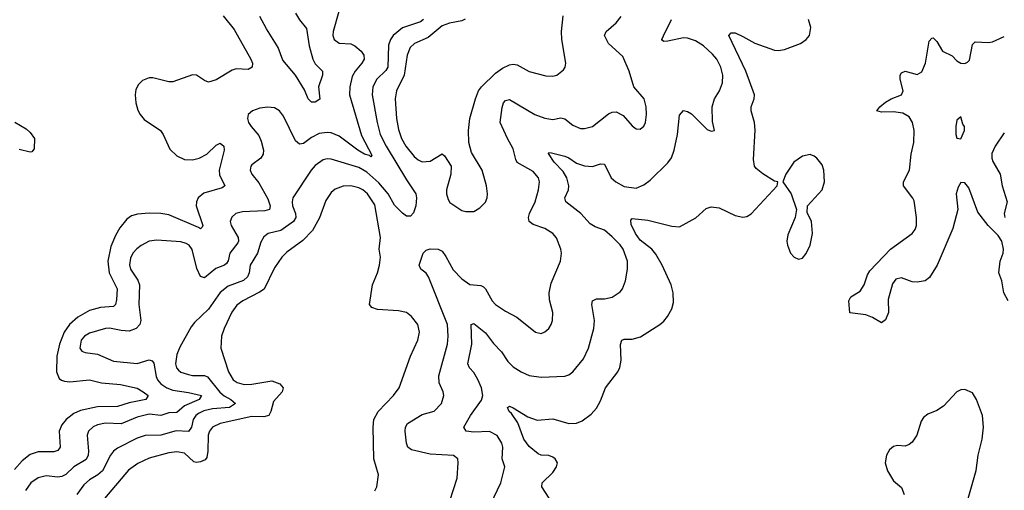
# Model space of a CAD drawing. Header units: inches. Extents: x 1771504 to 1971212, y 471788 to 643615.
# Tile 486 of 587: x 1884737 to 1889710, y 602332 to 604710. Entities that reach past the tile are written whole.
import ezdxf

# ---------------------------------------------------------------- set-up
doc = ezdxf.new("R2010")
doc.units = ezdxf.units.IN
doc.header["$MEASUREMENT"] = 0
doc.layers.add('B8680', color=7, linetype='Continuous')

msp = doc.modelspace()

# ---------------------------------------------------------------- linework, layer by layer
at = {"layer": 'B8680', "color": 5}
for points, elevation in [([(1886348.6, 604751.4), (1886319.4, 604650), (1886317.8, 604630), (1886324.5, 604610), (1886350, 604591.1), (1886410, 604587.2), (1886430, 604577.8), (1886462.3, 604550), (1886474.3, 604530), (1886477.1, 604510), (1886465.6, 604490), (1886430.9, 604450), (1886416.8, 604423.2), (1886403.9, 604370), (1886402.4, 604330), (1886464, 604124), (1886515, 604025), (1886510, 604017), (1886503.5, 604023.5), (1886478.5, 604030), (1886444.7, 604050), (1886350, 604120.8), (1886310, 604137.4), (1886290, 604139.5), (1886250, 604134.3), (1886210, 604114.5), (1886170, 604084.4), (1886150, 604080.3), (1886130, 604098.5), (1886070, 604221.6), (1886049.6, 604250), (1886024.1, 604264.1), (1885990, 604267.9), (1885950, 604262.5), (1885912.7, 604250), (1885890.3, 604230), (1885886.9, 604210), (1885893.1, 604190), (1885906.3, 604170), (1885943.9, 604123.9), (1885956, 604096), (1885967.5, 604050), (1885965.8, 604030), (1885954.6, 604010), (1885910, 603976.9), (1885904.2, 603970), (1885900.3, 603950), (1885908.9, 603930), (1885945.2, 603885.2), (1885990, 603804.6), (1886002.2, 603770), (1885998, 603750), (1885975.3, 603744.7), (1885861.7, 603738.3), (1885828.2, 603730), (1885807.5, 603712.5), (1885800.3, 603690), (1885804.7, 603670), (1885840.5, 603610), (1885842.3, 603590), (1885838.5, 603581.5), (1885797.5, 603530), (1885789.5, 603490.5), (1885781.9, 603478.1), (1885771, 603469), (1885727.7, 603452.3), (1885670, 603406), (1885650, 603412.4), (1885632.2, 603452.2), (1885608.1, 603548.1), (1885592.2, 603570), (1885578.4, 603578.4), (1885550, 603587.2), (1885430, 603596.2), (1885390, 603589.9), (1885350, 603569.2), (1885327.8, 603552.2), (1885308.8, 603530), (1885296, 603504), (1885291.5, 603471.5), (1885296.6, 603450), (1885333.4, 603393.4), (1885342.2, 603370), (1885339.2, 603270), (1885348, 603190), (1885343.5, 603170), (1885325.3, 603150), (1885290, 603136.3), (1885250, 603138.5), (1885190, 603151.2), (1885170, 603148.9), (1885090, 603125.7), (1885063.8, 603110), (1885047.5, 603090), (1885041.2, 603050), (1885050, 603034), (1885067.5, 603027.5), (1885130, 603019.2), (1885210, 602983.8), (1885330, 602971.9), (1885390, 602990.2), (1885405.8, 602985.8), (1885413.6, 602973.6), (1885426.8, 602906.8), (1885433.5, 602890), (1885450.1, 602870), (1885480.5, 602850), (1885510, 602837.9), (1885590, 602825.9), (1885655.3, 602810), (1885644, 602790), (1885570, 602758), (1885530, 602725.2), (1885490, 602722.6), (1885450, 602710.4), (1885390, 602715.7), (1885330, 602700.6), (1885250, 602667.4), (1885169.6, 602670.4), (1885130, 602662.3), (1885107.3, 602652.7), (1885084.7, 602630), (1885078.4, 602610), (1885084.6, 602530), (1885082.7, 602510), (1885072.6, 602487.4), (1885011.1, 602450), (1884970, 602412.2), (1884950, 602401.6), (1884930, 602398.4), (1884870, 602404.5), (1884830, 602394.6), (1884792.6, 602370), (1884766.5, 602330)], 340), ([(1886130, 604743.6), (1886150, 604709.1), (1886185, 604665), (1886198.3, 604578.3), (1886218, 604510), (1886230, 604486.5), (1886265.5, 604450), (1886265.6, 604430), (1886246.8, 604370), (1886252.1, 604307.9), (1886230, 604293.1), (1886210, 604293.1), (1886193.1, 604310), (1886175.4, 604355.4), (1886129.9, 604430), (1886065.9, 604505.9), (1886043, 604570), (1885983.2, 604663.2), (1885950, 604725.8)], 320), ([(1885765.2, 604730), (1885820.3, 604660.3), (1885904.4, 604510), (1885913.1, 604490), (1885910.3, 604469.7), (1885890, 604458.9), (1885830, 604461), (1885810, 604455.4), (1885730, 604405.8), (1885690, 604394.5), (1885670, 604402.3), (1885630, 604429.7), (1885610, 604431.2), (1885510, 604395.4), (1885490, 604395.8), (1885410, 604415.8), (1885390, 604416), (1885357.6, 604402.4), (1885337.2, 604382.8), (1885323.1, 604356.9), (1885319.7, 604330), (1885322.6, 604290), (1885333, 604253), (1885345.8, 604230), (1885366.1, 604206.1), (1885448.1, 604150), (1885461.5, 604130), (1885494.9, 604054.9), (1885530, 604021.4), (1885570, 604003.7), (1885610, 604001.9), (1885642.9, 604010), (1885682.6, 604030), (1885730, 604076), (1885750, 604085.3), (1885768.4, 604070), (1885769.1, 604050), (1885744.7, 603950), (1885746.7, 603926.7), (1885773.8, 603870), (1885759.1, 603860.9), (1885667, 603833), (1885638, 603810), (1885629.4, 603790), (1885627.8, 603770), (1885661.8, 603670), (1885659.3, 603660.7), (1885650, 603652.8), (1885640.5, 603660.5), (1885490, 603723), (1885450, 603729.8), (1885390, 603731.6), (1885332.1, 603727.9), (1885301.8, 603718.2), (1885277.8, 603702.2), (1885242.7, 603657.3), (1885220.4, 603619.5), (1885196.5, 603563.5), (1885181.9, 603490), (1885188.9, 603430), (1885228.8, 603350), (1885226.6, 603293.4), (1885220.7, 603270), (1885210, 603260.7), (1885144.3, 603255.7), (1885090, 603240.2), (1885030, 603205.8), (1884988.8, 603170), (1884960.9, 603130), (1884937.2, 603070), (1884923.7, 603010), (1884922.7, 602930), (1884937, 602897), (1884947.5, 602887.5), (1884962.5, 602882.5), (1884990, 602880.7), (1885090, 602890.1), (1885150, 602875.4), (1885246.5, 602866.5), (1885330, 602847.4), (1885361.3, 602830), (1885385.3, 602810), (1885374, 602790), (1885290, 602773.4), (1885230, 602754.9), (1885130, 602753.1), (1885044.5, 602735.5), (1885010, 602720.4), (1884970.9, 602690), (1884950, 602663.1), (1884936.6, 602630), (1884940.9, 602550), (1884930, 602533.3), (1884910, 602526.9), (1884830, 602526.5), (1884790, 602512.2), (1884750, 602479.9), (1884710, 602437.4)], 320), ([(1886775.6, 604710), (1886761.6, 604698.4), (1886670.8, 604669.2), (1886622.7, 604630), (1886609.4, 604610), (1886599.1, 604580.9), (1886596.6, 604470), (1886586.8, 604453.2), (1886541.5, 604410), (1886521.3, 604370), (1886517.2, 604330), (1886542.5, 604190), (1886557.8, 604130), (1886588.2, 604070), (1886690, 603901.4), (1886738.5, 603830), (1886741.3, 603810), (1886737, 603770), (1886725.5, 603734.5), (1886710, 603716.4), (1886690, 603717.6), (1886670, 603731.4), (1886630, 603772.2), (1886597.7, 603830), (1886550, 603885.9), (1886490, 603938.6), (1886450, 603963.4), (1886310, 604004.7), (1886290, 604006.1), (1886270, 604001), (1886230, 603972.9), (1886208.6, 603950), (1886116.8, 603810), (1886112.5, 603790), (1886115.1, 603770), (1886129.5, 603730), (1886131.3, 603710), (1886119.4, 603690), (1886055.4, 603644.6), (1885991.3, 603628.7), (1885970, 603612.9), (1885954.4, 603585.6), (1885938.1, 603530), (1885901.4, 603470), (1885895.8, 603430), (1885888, 603410), (1885867.3, 603392.7), (1885790, 603364), (1885750, 603331.4), (1885690, 603246.5), (1885620, 603180), (1885602.3, 603157.7), (1885545.1, 603054.9), (1885530, 603018), (1885523.9, 602970), (1885528.7, 602950), (1885538.4, 602938.4), (1885550, 602929.4), (1885590, 602916.3), (1885610, 602912.3), (1885670, 602912.4), (1885684.6, 602904.6), (1885747, 602827), (1885770, 602808.3), (1885804.1, 602790), (1885826.2, 602770), (1885796.5, 602750), (1885710, 602743.4), (1885667.5, 602732.5), (1885640.5, 602719.5), (1885626.8, 602710), (1885612.8, 602690), (1885603.8, 602650), (1885590, 602629.3), (1885527.3, 602632.7), (1885450, 602610.9), (1885370, 602608.7), (1885330, 602595.2), (1885230, 602544.2), (1885210, 602528.9), (1885195.3, 602510), (1885155.6, 602430), (1885130.7, 602409.3), (1885090, 602385.2), (1885061.3, 602358.7), (1885024.8, 602310)], 360), ([(1886987, 604713), (1886970, 604704.1), (1886907.1, 604692.9), (1886870, 604679), (1886800.2, 604619.8), (1886730.3, 604590), (1886708.8, 604570), (1886693.3, 604530), (1886678.5, 604430), (1886640.1, 604350), (1886632.5, 604310), (1886640.1, 604210), (1886650, 604154.9), (1886664.6, 604110), (1886687.5, 604070), (1886730, 604019.2), (1886750, 604001.6), (1886770, 603992.1), (1886810, 603995), (1886870, 604032.7), (1886882.5, 604022.5), (1886916.4, 603970), (1886914, 603930), (1886892.8, 603850), (1886892.9, 603830), (1886901, 603801), (1886910, 603786), (1886970, 603746), (1886990, 603740.5), (1887030, 603740.5), (1887061.7, 603758.3), (1887090, 603787.3), (1887098.7, 603810), (1887099.7, 603830), (1887095.4, 603870), (1887072.6, 603950), (1887019.5, 604039.5), (1887004.7, 604090), (1887003.5, 604150), (1887010.7, 604210), (1887039.1, 604310), (1887054.8, 604350), (1887070, 604371.3), (1887140.8, 604439.2), (1887175.5, 604464.5), (1887210, 604481.4), (1887230, 604485.2), (1887250, 604481.6), (1887310, 604447.6), (1887394.2, 604425.9), (1887430, 604424.6), (1887450, 604428.8), (1887483.8, 604456.2), (1887492, 604470), (1887495.6, 604490), (1887475, 604610), (1887474, 604650), (1887482.4, 604730)], 380), ([(1886910, 602279.3), (1886946.5, 602393.5), (1886951.1, 602470), (1886949.7, 602490), (1886927.8, 602507.8), (1886810, 602515), (1886716.3, 602536.3), (1886697.2, 602550), (1886689.8, 602570), (1886684, 602630), (1886686.3, 602650), (1886695.6, 602670), (1886770, 602715.6), (1886830, 602731.4), (1886867.4, 602770), (1886879.2, 602810), (1886876, 602830), (1886855.5, 602875.5), (1886853.4, 602910), (1886897.7, 603070), (1886901.2, 603110), (1886897.3, 603170), (1886802.5, 603410), (1886790, 603428.4), (1886763.6, 603450), (1886753.7, 603470), (1886775.4, 603530), (1886790, 603544.6), (1886810, 603552.4), (1886850, 603550.2), (1886870, 603539.6), (1886890, 603513.1), (1886926.7, 603446.6), (1886970, 603400.2), (1887010, 603371), (1887065.9, 603365.9), (1887079.3, 603359.3), (1887090.2, 603350.2), (1887123.1, 603290), (1887140.4, 603270), (1887190, 603236.5), (1887247.1, 603207.1), (1887342.8, 603130), (1887370, 603124.9), (1887390, 603132.7), (1887409.5, 603150), (1887420.5, 603170), (1887427.8, 603190), (1887429.6, 603229.6), (1887413.6, 603293.6), (1887411, 603330), (1887421.4, 603378.6), (1887468.2, 603490), (1887474, 603530), (1887469.7, 603550), (1887447.9, 603608), (1887429.6, 603630), (1887390, 603655.3), (1887330, 603675.3), (1887309.8, 603690), (1887306.3, 603710), (1887311.5, 603730), (1887340.6, 603790), (1887356.8, 603850), (1887361.6, 603890), (1887357.8, 603910), (1887330, 603943.5), (1887250, 603989), (1887242.5, 604002.6), (1887230, 604058), (1887200.2, 604110), (1887163.2, 604190), (1887173.1, 604266.9), (1887180.3, 604290), (1887190, 604300.7), (1887210, 604306.4), (1887338.4, 604230), (1887390, 604213), (1887430, 604205.4), (1887470, 604213.6), (1887490, 604208.1), (1887530, 604176.5), (1887570, 604159.7), (1887590, 604159.2), (1887630, 604170.2), (1887710, 604233.8), (1887730, 604242.4), (1887750, 604244), (1887785.2, 604225.2), (1887830, 604173.4), (1887850, 604158.8), (1887870, 604157.3), (1887890, 604171), (1887897.6, 604190), (1887902.4, 604230), (1887900.4, 604270), (1887891, 604310), (1887838.9, 604370), (1887815.6, 604450), (1887783.5, 604523.5), (1887710, 604589.7), (1887689.8, 604630), (1887698.3, 604650), (1887750, 604694.6), (1887774.6, 604725.4)], 360), ([(1887117, 602263), (1887166.8, 602370), (1887187.2, 602450), (1887172.9, 602490), (1887176.5, 602550), (1887172.8, 602570), (1887149.3, 602609.3), (1887109.2, 602629.2), (1887030, 602625.6), (1886992.3, 602630), (1886979.8, 602650), (1887014, 602710), (1887070, 602788), (1887076.1, 602810), (1887069.3, 602850), (1887050, 602891.1), (1887030, 602926.8), (1887009, 602950), (1887000.9, 602970), (1887021.3, 603070), (1887018, 603170), (1887030, 603174.2), (1887090, 603127), (1887130, 603073.7), (1887170.7, 603030.7), (1887203.1, 602983.1), (1887230, 602955.2), (1887270, 602930.2), (1887310, 602912.2), (1887370, 602903.5), (1887491, 602909), (1887510, 602915.3), (1887530, 602930.3), (1887584.3, 602995.7), (1887609, 603050), (1887637.3, 603150), (1887640.6, 603190), (1887626.3, 603270), (1887629.8, 603290), (1887650, 603299.6), (1887690, 603299.1), (1887730, 603307.7), (1887770, 603334), (1887781.7, 603350), (1887796.8, 603390), (1887807.4, 603450), (1887806.2, 603490), (1887785.6, 603550), (1887770, 603572.4), (1887730, 603612.8), (1887690, 603646), (1887643.5, 603663.5), (1887618.4, 603678.4), (1887571.6, 603730), (1887494.6, 603790), (1887490.7, 603810), (1887508.4, 603850), (1887511.2, 603870), (1887499.9, 603910), (1887482.5, 603942.4), (1887437.2, 603990), (1887407, 604033), (1887410, 604038.8), (1887423, 604037), (1887490, 604019.7), (1887510, 604012), (1887550, 603985.4), (1887590, 603971), (1887630, 603968.4), (1887670, 603981.1), (1887690, 603979.3), (1887724.7, 603910), (1887747.2, 603890), (1887790, 603866.4), (1887850, 603858.5), (1887890, 603875.8), (1887920.7, 603899.3), (1888010, 603986.7), (1888028.3, 604011.7), (1888041.8, 604050), (1888058.7, 604130), (1888070, 604226.8), (1888089.7, 604250.3), (1888110, 604245.3), (1888130, 604233.7), (1888210, 604154.8), (1888230, 604146.8), (1888246, 604150), (1888235.6, 604195.6), (1888233.8, 604270), (1888246, 604310), (1888271.7, 604350), (1888286.6, 604390), (1888288.4, 604430), (1888277.6, 604470), (1888257.5, 604510), (1888236.2, 604536.2), (1888190, 604577), (1888150, 604602.6), (1888110, 604616.9), (1888090, 604618.9), (1888010, 604601.6), (1887990, 604599.7), (1887984.1, 604604.1), (1887980.5, 604610), (1887988.2, 604628.2), (1888029.4, 604710)], 340), ([(1887411.4, 602291.4), (1887374, 602350), (1887375.6, 602370), (1887430, 602422.4), (1887448.2, 602450), (1887453.3, 602470), (1887442, 602490), (1887430, 602498.7), (1887410, 602507.8), (1887370, 602509.8), (1887355.4, 602515.4), (1887310, 602552.4), (1887282.8, 602590), (1887252.3, 602672.3), (1887220.5, 602720.5), (1887209.6, 602730), (1887201.2, 602750), (1887210, 602756.3), (1887230, 602747.7), (1887302.8, 602702.8), (1887350, 602685.7), (1887430, 602692.1), (1887511.2, 602668.8), (1887550, 602671.8), (1887577.2, 602682.8), (1887624, 602716), (1887650, 602746), (1887670, 602783.8), (1887695, 602850), (1887757.6, 602930), (1887767.4, 602952.6), (1887774.8, 602990), (1887771.1, 603068.9), (1887778, 603090), (1887790, 603096), (1887830, 603096.2), (1887872.5, 603107.5), (1887970, 603170.4), (1887990, 603186.4), (1888008, 603210), (1888030.8, 603249.2), (1888038.6, 603281.4), (1888037.3, 603330), (1888026.5, 603370), (1887982.3, 603470), (1887950, 603524.2), (1887929.2, 603550), (1887870, 603595.4), (1887846.4, 603630), (1887825.9, 603674.1), (1887823.3, 603696.7), (1887830, 603705.5), (1887910, 603696.8), (1888030, 603666.2), (1888070, 603663.1), (1888152.2, 603707.8), (1888204.2, 603755.8), (1888230, 603763.7), (1888270, 603758.3), (1888350, 603720.7), (1888390, 603712.7), (1888410, 603716), (1888430.7, 603729.3), (1888562, 603870), (1888566, 603890), (1888550, 603894), (1888490, 603931.5), (1888457.2, 603957.2), (1888448.3, 603970), (1888443, 604003), (1888452.4, 604152.4), (1888448.3, 604190), (1888430.6, 604250), (1888431.5, 604270), (1888446.2, 604310), (1888448.1, 604330), (1888404.9, 604450), (1888318.7, 604630), (1888330, 604643.6), (1888350, 604643), (1888390, 604625.7), (1888450, 604590.8), (1888550, 604556.6), (1888570, 604554.7), (1888600, 604560), (1888680.9, 604590), (1888709.5, 604610), (1888725.6, 604630), (1888733, 604670), (1888720.9, 604710)], 320), ([(1889730, 603289.6), (1889708.2, 603330), (1889698.3, 603390), (1889683.1, 603430), (1889688.9, 603490), (1889703.9, 603530), (1889706.2, 603550), (1889697.6, 603590), (1889679.8, 603619.8), (1889627.7, 603670), (1889577, 603737), (1889530, 603860.7), (1889510, 603885.6), (1889490, 603887), (1889476.9, 603863.1), (1889466.4, 603830), (1889474.6, 603750), (1889450, 603655.3), (1889370.1, 603470), (1889332.3, 603407.7), (1889310, 603390.8), (1889270, 603383.4), (1889244.7, 603384.7), (1889190, 603405.3), (1889161.8, 603398.2), (1889145.5, 603374.5), (1889123.5, 603296.5), (1889124.7, 603230), (1889110, 603193.6), (1889090, 603178), (1889044.6, 603204.6), (1889010, 603218.3), (1888930, 603228), (1888924, 603290), (1888935.3, 603310), (1888982, 603338), (1889002.7, 603370), (1889018.9, 603421.1), (1889030, 603441), (1889135.6, 603550), (1889245.1, 603630), (1889260.4, 603650), (1889266.2, 603670), (1889267.1, 603710), (1889254, 603794), (1889248, 603808), (1889201.2, 603870), (1889201.2, 603890), (1889231, 603949), (1889239.4, 604030), (1889252.8, 604090), (1889254.3, 604150), (1889245.5, 604190), (1889230, 604218.5), (1889198.1, 604238.1), (1889150, 604244.6), (1889090, 604242), (1889066.6, 604250), (1889080.7, 604270), (1889110, 604293.6), (1889138, 604310), (1889190, 604330.6), (1889199.7, 604350), (1889184.2, 604410), (1889184.7, 604430), (1889190, 604442), (1889210, 604450.2), (1889270, 604433.2), (1889293.1, 604446.9), (1889312.3, 604490), (1889330, 604601), (1889344, 604616), (1889350, 604618.3), (1889370, 604599.6), (1889398.6, 604550), (1889446.5, 604526.5), (1889470, 604502.2), (1889490, 604490.2), (1889510, 604488.4), (1889524.9, 604495.1), (1889534.5, 604505.5), (1889550, 604584), (1889562.8, 604597.2), (1889630, 604594.1), (1889650, 604598), (1889710, 604625.6)], 280), ([(1884712.8, 604192.8), (1884770, 604158), (1884790, 604140.3), (1884812.4, 604110), (1884810, 604058), (1884798.3, 604041.7), (1884790, 604039.6), (1884734.4, 604054.4)], 280), ([(1889710, 604138.8), (1889664, 604070), (1889646.9, 604033.1), (1889646.7, 604010), (1889652.6, 603992.6), (1889689.1, 603930), (1889698.5, 603870), (1889723.6, 603790), (1889709.1, 603730), (1889713.1, 603710)], 280), ([(1886530.8, 602329.2), (1886540.9, 602350), (1886549.7, 602410), (1886525.5, 602490), (1886522.3, 602650), (1886525.5, 602690), (1886547.8, 602730), (1886624.5, 602810), (1886654, 602850), (1886710.7, 603010), (1886747.9, 603090), (1886756.5, 603130), (1886747.1, 603170), (1886715.8, 603210), (1886690, 603229.7), (1886650, 603239.3), (1886544.9, 603244.9), (1886515.9, 603255.9), (1886504.4, 603270), (1886518.9, 603370), (1886544.4, 603430), (1886554, 603470), (1886558.5, 603510), (1886552.6, 603550), (1886559.8, 603610), (1886530, 603774.3), (1886494.1, 603830), (1886470.7, 603850), (1886450, 603860.5), (1886410, 603869.9), (1886370, 603869.3), (1886330, 603853.8), (1886310, 603835.8), (1886283.6, 603796.4), (1886251.3, 603708.7), (1886216.2, 603643.8), (1886166.8, 603593.2), (1886085.6, 603534.4), (1886060.2, 603510), (1886024.6, 603455.4), (1885971.4, 603348.6), (1885947.8, 603332.2), (1885863.5, 603290), (1885833.1, 603266.9), (1885807.5, 603232.5), (1885768.9, 603150), (1885756.2, 603110), (1885753.6, 603050), (1885791.7, 602930), (1885815.5, 602890), (1885835.8, 602875.8), (1885870, 602866.8), (1885910, 602867.9), (1886010, 602884.2), (1886050.1, 602870.1), (1886067.9, 602850), (1886063.2, 602830), (1886019.5, 602780.5), (1886005.2, 602730), (1885994.7, 602710), (1885970, 602702.7), (1885910, 602704.7), (1885750, 602669.2), (1885710, 602651.5), (1885695.4, 602630), (1885689.6, 602610.4), (1885687.7, 602530), (1885682.2, 602497.8), (1885674.1, 602485.9), (1885650, 602475.2), (1885630, 602471.5), (1885616.3, 602476.3), (1885570, 602519.4), (1885530, 602526.1), (1885490, 602521.4), (1885390, 602494.3), (1885332.9, 602467.1), (1885287.2, 602432.8), (1885164.6, 602290)], 380), ([(1889527.5, 602290), (1889568.2, 602431.8), (1889577.5, 602510), (1889598.6, 602590), (1889605, 602650), (1889600.6, 602710), (1889569.8, 602789.8), (1889550, 602824.5), (1889510, 602840.7), (1889490, 602839.5), (1889470, 602829.4), (1889402.7, 602757.3), (1889370, 602735.4), (1889323.7, 602716.3), (1889301.2, 602698.8), (1889290, 602681.2), (1889268, 602610), (1889244.9, 602575.1), (1889230, 602563.1), (1889210, 602555.1), (1889170, 602557.7), (1889150, 602553.5), (1889130, 602536.9), (1889114.4, 602510), (1889108.7, 602470), (1889120.2, 602430), (1889150, 602379.5), (1889190, 602346.4), (1889204.2, 602310)], 320)]:
    msp.add_lwpolyline(points, dxfattribs=dict(at, elevation=elevation))
for points, elevation in [([(1889490, 604219), (1889470, 604202), (1889464.9, 604170), (1889464.9, 604130), (1889470, 604111.3), (1889490, 604107.7), (1889509.2, 604150), (1889509.2, 604170), (1889501.3, 604181.3)], 280), ([(1888730, 604028.3), (1888690, 604019.8), (1888647, 603990), (1888606.8, 603930), (1888591.3, 603890), (1888632.7, 603830), (1888660.4, 603750), (1888653.7, 603710), (1888617, 603623), (1888611.4, 603590), (1888614.7, 603570), (1888630, 603530.5), (1888648.7, 603510), (1888670, 603500.3), (1888690, 603504.2), (1888710, 603528.7), (1888729.8, 603570), (1888740.6, 603630), (1888736.8, 603690), (1888714.9, 603734.9), (1888716, 603770), (1888789.8, 603850), (1888802.5, 603890), (1888798.5, 603950), (1888790, 603977), (1888762.4, 604010), (1888750, 604020.5)], 320)]:
    msp.add_lwpolyline(points, close=True, dxfattribs=dict(at, elevation=elevation))

doc.saveas('drawing.dxf')
